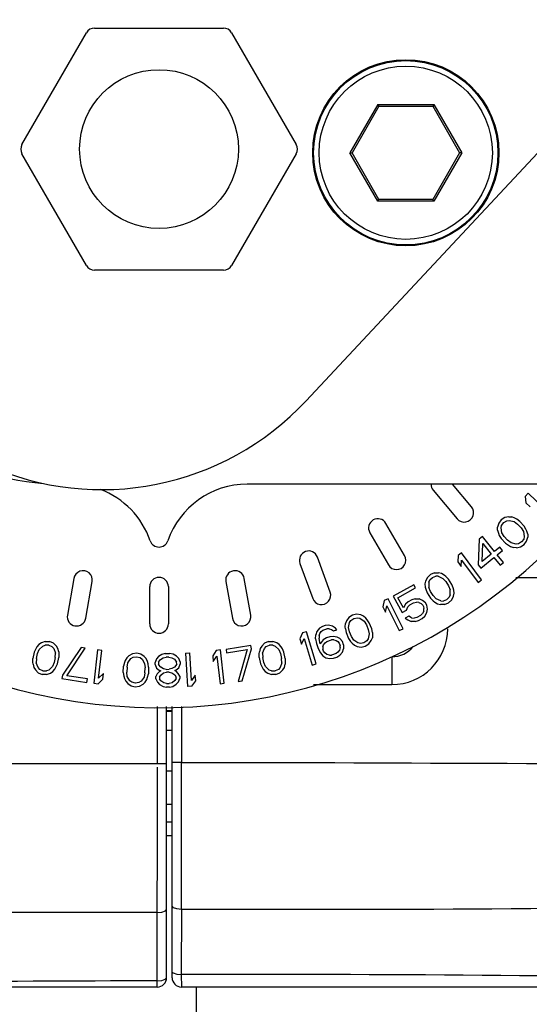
# Paper-space layout 'Sheet' of a CAD drawing. Header units: inches. Extents: x 0.2 to 10.8, y 0.2 to 8.3.
# Tile 374 of 545: x 9.68 to 9.789, y 2.209 to 2.42. Entities that reach past the tile are written whole.
import ezdxf

# ---------------------------------------------------------------- set-up
doc = ezdxf.new("R2010")
doc.units = ezdxf.units.IN
doc.header["$MEASUREMENT"] = 0
doc.layers.get('0').update_dxf_attribs({"lineweight": 5})
doc.layers.add('02___PRT_ALL_AXES', color=7, linetype='Continuous')
doc.styles.add('My Text', font='tahoma.ttf')
doc.dimstyles.new('My Dimension - mm [in] (ANSI)$0', dxfattribs={"dimtxt": 0.12, "dimasz": 0.09842519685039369, "dimexe": 0.125, "dimexo": 0.06299999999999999, "dimgap": 0.03149606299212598, "dimtad": 0, "dimlfac": 250, "dimzin": 4, "dimdsep": 46, "dimtxsty": 'My Text', "dimblk": 'Filled-1', "dimcen": 0.09, "dimclrd": 1, "dimclre": 1, "dimclrt": 1, "dimadec": 1, "dimazin": 1, "dimtfac": 1, "dimtofl": 0, "dimtmove": 0, "dimatfit": 3, "dimfxl": 1, "dimtolj": 1, "dimtzin": 4, "dimlwd": -1, "dimlwe": -1, "dimarcsym": 0})

# ---------------------------------------------------------------- blocks, each defined once
blk = doc.blocks.new('*D12')
at = {"color": 1, "true_color": 0xff0000}
for p, q in [((9.686943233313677, 3.704310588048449), (8.70559147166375, 3.704310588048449)), ((8.83059147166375, 3.605885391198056), (8.83059147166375, 3.470499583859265)), ((8.83059147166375, 1.606466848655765), (8.83059147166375, 1.741852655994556)), ((9.426522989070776, 1.508041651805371), (8.70559147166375, 1.508041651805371))]:
    blk.add_line(p, q, dxfattribs=at)
at = {"layer": 'Defpoints', "color": 0}
for p in [(9.749943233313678, 3.704310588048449), (8.83059147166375, 1.508041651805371), (9.489522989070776, 1.508041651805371)]:
    blk.add_point(p, dxfattribs=at)
at = {"color": 1, "true_color": 0xff0000, "insert": (8.83059147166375, 2.606176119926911), "char_height": 0.12, "attachment_point": 5, "rotation": 90, "style": 'My Text'}
blk.add_mtext('\\A1;549.07 mm [21.617 in]', dxfattribs=at)
blk = doc.blocks.new('Filled-1')

psp = doc.layouts.new('Sheet')

# ---------------------------------------------------------------- linework, layer by layer
at = {"color": 0, "linetype": 'ByBlock', "lineweight": -3}
for p, q in [((9.696086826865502, 2.418310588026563), (9.72379963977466, 2.418310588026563)), ((9.680498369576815, 2.393310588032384), (9.694354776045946, 2.417310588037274)), ((9.725531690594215, 2.417310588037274), (9.739388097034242, 2.393310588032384)), ((9.756938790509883, 2.401910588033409), (9.750934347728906, 2.3915105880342)), ((9.757169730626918, 2.401510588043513), (9.751396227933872, 2.3915105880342)), ((9.756938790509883, 2.401910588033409), (9.768947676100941, 2.401910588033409)), ((9.756938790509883, 2.401910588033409), (9.757169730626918, 2.401510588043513)), ((9.757169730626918, 2.401510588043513), (9.76871673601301, 2.401510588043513)), ((9.768947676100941, 2.401910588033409), (9.76871673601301, 2.401510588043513)), ((9.76871673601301, 2.401510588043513), (9.774490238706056, 2.3915105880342)), ((9.768947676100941, 2.401910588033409), (9.774952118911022, 2.3915105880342)), ((9.694354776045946, 2.367310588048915), (9.680498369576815, 2.391310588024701)), ((9.739388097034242, 2.391310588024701), (9.725531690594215, 2.367310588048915)), ((9.750934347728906, 2.3915105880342), (9.751396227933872, 2.3915105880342)), ((9.756938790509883, 2.381110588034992), (9.750934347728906, 2.3915105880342)), ((9.757169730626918, 2.381510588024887), (9.751396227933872, 2.3915105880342)), ((9.774490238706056, 2.3915105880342), (9.76871673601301, 2.381510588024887)), ((9.774952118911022, 2.3915105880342), (9.768947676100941, 2.381110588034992)), ((9.774952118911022, 2.3915105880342), (9.774490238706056, 2.3915105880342)), ((9.756938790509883, 2.381110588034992), (9.757169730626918, 2.381510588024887)), ((9.768947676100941, 2.381110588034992), (9.756938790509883, 2.381110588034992)), ((9.76871673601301, 2.381510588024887), (9.757169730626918, 2.381510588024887)), ((9.768947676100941, 2.381110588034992), (9.76871673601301, 2.381510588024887)), ((9.72379963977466, 2.366310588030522), (9.696086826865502, 2.366310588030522)), ((9.805943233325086, 2.320310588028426), (9.728854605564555, 2.320310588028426)), ((9.77703965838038, 2.315459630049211), (9.77296922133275, 2.320310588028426)), ((9.768833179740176, 2.319016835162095), (9.773975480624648, 2.312888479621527)), ((9.789208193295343, 2.31836171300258), (9.788588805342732, 2.31770875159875)), ((9.794431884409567, 2.313406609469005), (9.789208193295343, 2.31836171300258)), ((9.788588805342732, 2.31770875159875), (9.788747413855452, 2.316317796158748)), ((9.788747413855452, 2.316317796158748), (9.789636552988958, 2.315474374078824)), ((9.762675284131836, 2.304975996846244), (9.75867528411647, 2.311904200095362)), ((9.782892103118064, 2.311917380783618), (9.782652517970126, 2.31107103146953)), ((9.783449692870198, 2.312640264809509), (9.782892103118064, 2.311917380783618)), ((9.784215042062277, 2.313137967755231), (9.783449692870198, 2.312640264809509)), ((9.783521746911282, 2.31145614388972), (9.783969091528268, 2.31207731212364)), ((9.783969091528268, 2.31207731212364), (9.784624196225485, 2.312473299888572)), ((9.785077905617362, 2.313308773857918), (9.784215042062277, 2.313137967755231)), ((9.784624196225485, 2.312473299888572), (9.785162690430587, 2.312553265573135)), ((9.785077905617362, 2.313308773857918), (9.785720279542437, 2.313276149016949)), ((9.785162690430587, 2.312553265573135), (9.786226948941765, 2.31228458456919)), ((9.786356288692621, 2.31302921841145), (9.785720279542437, 2.313276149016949)), ((9.786226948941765, 2.31228458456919), (9.786960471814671, 2.31171075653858)), ((9.786778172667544, 2.312793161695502), (9.786356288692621, 2.31302921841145)), ((9.787407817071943, 2.31233192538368), (9.786778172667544, 2.312793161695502)), ((9.788342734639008, 2.31131861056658), (9.787407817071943, 2.31233192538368)), ((9.755211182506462, 2.309904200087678), (9.759211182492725, 2.302975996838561)), ((9.782633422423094, 2.310428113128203), (9.782652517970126, 2.31107103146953)), ((9.782633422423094, 2.310428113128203), (9.782828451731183, 2.30977432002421)), ((9.782828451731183, 2.30977432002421), (9.7830298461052, 2.309334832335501)), ((9.783398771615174, 2.310925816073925), (9.783521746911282, 2.31145614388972)), ((9.783581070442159, 2.309843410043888), (9.783398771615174, 2.310925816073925)), ((9.784094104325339, 2.309066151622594), (9.783581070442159, 2.309843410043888)), ((9.786960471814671, 2.31171075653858), (9.787687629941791, 2.310922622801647)), ((9.787687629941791, 2.310922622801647), (9.78820066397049, 2.310145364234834)), ((9.78820066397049, 2.310145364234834), (9.788382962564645, 2.309062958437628)), ((9.78875188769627, 2.310653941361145), (9.788342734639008, 2.31131861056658)), ((9.788953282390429, 2.310214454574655), (9.78875188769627, 2.310653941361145)), ((9.789148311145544, 2.309560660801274), (9.788953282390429, 2.310214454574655)), ((9.77869895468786, 2.308503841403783), (9.778508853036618, 2.303023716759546)), ((9.779397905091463, 2.309070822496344), (9.77869895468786, 2.308503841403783)), ((9.779324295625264, 2.303685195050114), (9.779471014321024, 2.307552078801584)), ((9.782003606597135, 2.305858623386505), (9.779397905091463, 2.309070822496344)), ((9.779471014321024, 2.307552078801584), (9.781304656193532, 2.305291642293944)), ((9.7830298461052, 2.309334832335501), (9.783438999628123, 2.308670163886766)), ((9.783438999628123, 2.308670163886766), (9.784373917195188, 2.307656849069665)), ((9.784821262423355, 2.308278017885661), (9.784094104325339, 2.309066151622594)), ((9.784373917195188, 2.307656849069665), (9.785003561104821, 2.307195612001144)), ((9.78555478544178, 2.307704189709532), (9.784821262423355, 2.308278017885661)), ((9.786619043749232, 2.307435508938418), (9.78555478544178, 2.307704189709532)), ((9.787157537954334, 2.30751547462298), (9.786619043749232, 2.307435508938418)), ((9.78781264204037, 2.307911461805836), (9.787157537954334, 2.30751547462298)), ((9.788259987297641, 2.308532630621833), (9.78781264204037, 2.307911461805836)), ((9.788382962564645, 2.309062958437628), (9.788259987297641, 2.308532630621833)), ((9.788332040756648, 2.307348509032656), (9.788889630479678, 2.308071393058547)), ((9.788889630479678, 2.308071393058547), (9.789129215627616, 2.308917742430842)), ((9.789148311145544, 2.309560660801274), (9.789129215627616, 2.308917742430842)), ((9.774923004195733, 2.305540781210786), (9.774198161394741, 2.305007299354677)), ((9.779190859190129, 2.299742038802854), (9.774923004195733, 2.305540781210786)), ((9.783168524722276, 2.306803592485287), (9.782003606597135, 2.305858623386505)), ((9.78258265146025, 2.305144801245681), (9.783747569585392, 2.306089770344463)), ((9.783747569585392, 2.306089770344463), (9.783168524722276, 2.306803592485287)), ((9.785003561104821, 2.307195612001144), (9.78542544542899, 2.306959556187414)), ((9.78542544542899, 2.306959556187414), (9.786061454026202, 2.306712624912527)), ((9.78670382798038, 2.30668000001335), (9.786061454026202, 2.306712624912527)), ((9.78670382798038, 2.30668000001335), (9.787566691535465, 2.306850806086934)), ((9.787566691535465, 2.306850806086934), (9.788332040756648, 2.307348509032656)), ((9.740213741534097, 2.303295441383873), (9.742949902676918, 2.295777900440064)), ((9.746708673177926, 2.297145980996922), (9.743972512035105, 2.304663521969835)), ((9.774198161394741, 2.305007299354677), (9.774108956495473, 2.303610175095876)), ((9.774108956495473, 2.303610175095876), (9.774835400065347, 2.302623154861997)), ((9.774835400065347, 2.302623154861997), (9.774924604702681, 2.304020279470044)), ((9.774924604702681, 2.304020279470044), (9.778466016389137, 2.29920855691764)), ((9.77908789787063, 2.302309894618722), (9.781883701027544, 2.304577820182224)), ((9.781304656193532, 2.305291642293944), (9.779324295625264, 2.303685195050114)), ((9.781883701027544, 2.304577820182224), (9.78323480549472, 2.302912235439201)), ((9.783933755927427, 2.303479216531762), (9.78258265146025, 2.305144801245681)), ((9.78323480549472, 2.302912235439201), (9.783933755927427, 2.303479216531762)), ((9.769086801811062, 2.301279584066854), (9.76824566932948, 2.300924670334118)), ((9.769086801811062, 2.301279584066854), (9.769966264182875, 2.301295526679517)), ((9.770592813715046, 2.30115011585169), (9.769966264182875, 2.301295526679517)), ((9.778508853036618, 2.303023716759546), (9.77908789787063, 2.302309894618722)), ((9.691650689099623, 2.300085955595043), (9.690261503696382, 2.292207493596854)), ((9.694200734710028, 2.291512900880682), (9.69558992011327, 2.299391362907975)), ((9.724296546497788, 2.299391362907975), (9.725685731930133, 2.291512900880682)), ((9.72962496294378, 2.292207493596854), (9.728235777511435, 2.300085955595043)), ((9.767184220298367, 2.299520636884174), (9.767052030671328, 2.298891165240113)), ((9.767569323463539, 2.300311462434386), (9.767184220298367, 2.299520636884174)), ((9.76824566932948, 2.300924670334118), (9.767569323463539, 2.300311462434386)), ((9.767893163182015, 2.299246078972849), (9.767881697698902, 2.298148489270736)), ((9.767893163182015, 2.299246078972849), (9.768107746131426, 2.299746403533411)), ((9.768107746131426, 2.299746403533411), (9.76865763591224, 2.300278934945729)), ((9.76865763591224, 2.300278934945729), (9.769372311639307, 2.300553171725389)), ((9.76991646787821, 2.300536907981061), (9.769372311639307, 2.300553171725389)), ((9.76991646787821, 2.300536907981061), (9.770916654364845, 2.300084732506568)), ((9.771175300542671, 2.30079488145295), (9.770592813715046, 2.30115011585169)), ((9.770916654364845, 2.300084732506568), (9.771537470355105, 2.299390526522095)), ((9.77154893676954, 2.300488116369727), (9.771175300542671, 2.30079488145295)), ((9.771537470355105, 2.299390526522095), (9.77211422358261, 2.298486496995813)), ((9.772087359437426, 2.299923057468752), (9.77154893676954, 2.300488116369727)), ((9.772828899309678, 2.298760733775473), (9.772087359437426, 2.299923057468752)), ((9.778466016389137, 2.29920855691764), (9.779190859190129, 2.299742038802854)), ((9.786564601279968, 2.300310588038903), (10.02394660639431, 2.300310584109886)), ((9.707943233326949, 2.29031058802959), (9.707943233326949, 2.29831058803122)), ((9.711943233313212, 2.29831058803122), (9.711943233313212, 2.29031058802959)), ((9.764675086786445, 2.298711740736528), (9.760216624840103, 2.29623542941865)), ((9.761244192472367, 2.295929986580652), (9.76504699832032, 2.298042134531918)), ((9.76504699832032, 2.298042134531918), (9.764675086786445, 2.298711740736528)), ((9.767052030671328, 2.298891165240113), (9.767128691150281, 2.298213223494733)), ((9.767128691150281, 2.298213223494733), (9.767249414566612, 2.297745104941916)), ((9.767249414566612, 2.297745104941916), (9.767534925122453, 2.297018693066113)), ((9.767534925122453, 2.297018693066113), (9.768276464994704, 2.295856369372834)), ((9.76824960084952, 2.297292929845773), (9.767881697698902, 2.298148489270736)), ((9.768826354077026, 2.296388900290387), (9.76824960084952, 2.297292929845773)), ((9.77211422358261, 2.298486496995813), (9.77248212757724, 2.297630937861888)), ((9.772470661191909, 2.296533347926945), (9.77248212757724, 2.297630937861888)), ((9.773114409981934, 2.298034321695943), (9.772828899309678, 2.298760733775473)), ((9.77323513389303, 2.297566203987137), (9.773114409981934, 2.298034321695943)), ((9.773311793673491, 2.296888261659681), (9.77323513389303, 2.297566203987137)), ((9.758330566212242, 2.295309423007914), (9.758003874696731, 2.293948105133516)), ((9.759135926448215, 2.295711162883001), (9.758330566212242, 2.295309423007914)), ((9.762349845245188, 2.28926828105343), (9.759135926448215, 2.295711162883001)), ((9.760216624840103, 2.29623542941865), (9.762150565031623, 2.292753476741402)), ((9.762434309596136, 2.293787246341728), (9.761244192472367, 2.295929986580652)), ((9.7634480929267, 2.295051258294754), (9.762866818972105, 2.294553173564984)), ((9.764234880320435, 2.295488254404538), (9.7634480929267, 2.295051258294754)), ((9.763820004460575, 2.294381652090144), (9.76460679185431, 2.294818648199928)), ((9.764964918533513, 2.295718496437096), (9.764234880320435, 2.295488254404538)), ((9.76460679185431, 2.294818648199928), (9.765205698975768, 2.294976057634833)), ((9.764964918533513, 2.295718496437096), (9.765843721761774, 2.295680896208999)), ((9.765747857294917, 2.294926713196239), (9.765205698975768, 2.294976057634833)), ((9.765747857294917, 2.294926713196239), (9.766233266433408, 2.294670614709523)), ((9.766534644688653, 2.295363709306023), (9.765843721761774, 2.295680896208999)), ((9.767168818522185, 2.294839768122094), (9.766534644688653, 2.295363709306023)), ((9.767466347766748, 2.294304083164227), (9.767168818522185, 2.294839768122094)), ((9.768276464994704, 2.295856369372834), (9.768814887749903, 2.295291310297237)), ((9.768814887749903, 2.295291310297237), (9.76918852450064, 2.294984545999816)), ((9.769447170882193, 2.295694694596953), (9.768826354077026, 2.296388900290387)), ((9.76918852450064, 2.294984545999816), (9.769771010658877, 2.294629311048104)), ((9.770447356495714, 2.295242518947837), (9.769447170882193, 2.295694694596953)), ((9.770447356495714, 2.295242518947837), (9.770991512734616, 2.295226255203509)), ((9.771706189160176, 2.29550049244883), (9.770991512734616, 2.295226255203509)), ((9.771277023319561, 2.294499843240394), (9.772118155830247, 2.294854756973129)), ((9.772256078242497, 2.296033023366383), (9.771706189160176, 2.29550049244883)), ((9.772118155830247, 2.294854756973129), (9.772794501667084, 2.295467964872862)), ((9.772470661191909, 2.296533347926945), (9.772256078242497, 2.296033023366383)), ((9.772794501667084, 2.295467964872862), (9.773179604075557, 2.296258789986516)), ((9.773179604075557, 2.296258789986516), (9.773311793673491, 2.296888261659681)), ((9.758003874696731, 2.293948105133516), (9.758550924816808, 2.292851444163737)), ((9.758550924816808, 2.292851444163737), (9.758877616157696, 2.294212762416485)), ((9.758877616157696, 2.294212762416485), (9.761544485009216, 2.288866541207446)), ((9.762150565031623, 2.292753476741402), (9.763068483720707, 2.293263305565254)), ((9.762866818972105, 2.294553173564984), (9.762434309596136, 2.293787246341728)), ((9.763068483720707, 2.293263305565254), (9.763369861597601, 2.293956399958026)), ((9.763369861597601, 2.293956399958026), (9.763820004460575, 2.294381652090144)), ((9.766233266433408, 2.294670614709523), (9.76658754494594, 2.294341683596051)), ((9.76678920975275, 2.293051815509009), (9.766544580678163, 2.292565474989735)), ((9.76658754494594, 2.294341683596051), (9.76673630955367, 2.294073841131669)), ((9.76673630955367, 2.294073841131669), (9.766828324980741, 2.293599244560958)), ((9.76678920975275, 2.293051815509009), (9.766828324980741, 2.293599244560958)), ((9.767047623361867, 2.291968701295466), (9.767480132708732, 2.292734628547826)), ((9.767575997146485, 2.293488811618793), (9.767466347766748, 2.294304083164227)), ((9.767480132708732, 2.292734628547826), (9.767575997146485, 2.293488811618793)), ((9.769771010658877, 2.294629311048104), (9.770397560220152, 2.294483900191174)), ((9.771277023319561, 2.294499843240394), (9.770397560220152, 2.294483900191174)), ((9.750201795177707, 2.290990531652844), (9.74996230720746, 2.290393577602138)), ((9.750718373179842, 2.29170247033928), (9.750201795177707, 2.290990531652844)), ((9.750650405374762, 2.289518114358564), (9.750852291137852, 2.290597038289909)), ((9.751490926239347, 2.29218891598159), (9.750718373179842, 2.29170247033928)), ((9.750852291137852, 2.290597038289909), (9.75115049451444, 2.291052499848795)), ((9.75115049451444, 2.291052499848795), (9.751784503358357, 2.291481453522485)), ((9.75238091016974, 2.292392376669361), (9.751490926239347, 2.29218891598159)), ((9.751784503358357, 2.291481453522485), (9.752535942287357, 2.291627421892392)), ((9.75324977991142, 2.292255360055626), (9.75238091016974, 2.292392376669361)), ((9.752535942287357, 2.291627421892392), (9.753069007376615, 2.291516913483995)), ((9.753069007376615, 2.291516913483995), (9.753975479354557, 2.290897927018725)), ((9.75384156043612, 2.292003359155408), (9.75324977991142, 2.292255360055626)), ((9.754353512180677, 2.29155237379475), (9.75384156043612, 2.292003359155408)), ((9.753975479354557, 2.290897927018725), (9.754466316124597, 2.290106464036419)), ((9.754668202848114, 2.291185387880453), (9.754353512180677, 2.29155237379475)), ((9.755100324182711, 2.290535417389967), (9.754668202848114, 2.291185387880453)), ((9.763606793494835, 2.291985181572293), (9.762820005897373, 2.291548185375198)), ((9.762820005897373, 2.291548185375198), (9.763379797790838, 2.291158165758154)), ((9.763379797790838, 2.291158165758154), (9.764070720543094, 2.290840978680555)), ((9.764166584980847, 2.291595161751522), (9.763606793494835, 2.291985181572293)), ((9.764949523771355, 2.290803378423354), (9.764070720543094, 2.290840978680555)), ((9.764166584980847, 2.291595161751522), (9.764708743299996, 2.291545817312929)), ((9.7653076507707, 2.291703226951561), (9.764708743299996, 2.291545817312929)), ((9.764949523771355, 2.290803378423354), (9.765679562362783, 2.291033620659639)), ((9.766094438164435, 2.292140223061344), (9.7653076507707, 2.291703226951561)), ((9.765679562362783, 2.291033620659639), (9.766466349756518, 2.291470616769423)), ((9.766544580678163, 2.292565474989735), (9.766094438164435, 2.292140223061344)), ((9.766466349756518, 2.291470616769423), (9.767047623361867, 2.291968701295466)), ((9.741614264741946, 2.288636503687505), (9.740751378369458, 2.28838071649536)), ((9.743660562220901, 2.281733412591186), (9.741614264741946, 2.288636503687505)), ((9.743820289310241, 2.288679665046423), (9.743594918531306, 2.287953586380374)), ((9.744379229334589, 2.289358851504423), (9.743820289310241, 2.288679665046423)), ((9.745038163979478, 2.289748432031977), (9.744379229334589, 2.289358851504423)), ((9.744445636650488, 2.288247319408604), (9.74477100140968, 2.288683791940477)), ((9.74477100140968, 2.288683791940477), (9.745146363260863, 2.28897546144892)), ((9.745605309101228, 2.289944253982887), (9.745038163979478, 2.289748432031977)), ((9.745146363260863, 2.28897546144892), (9.745997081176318, 2.289269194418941)), ((9.7463642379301, 2.290044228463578), (9.745605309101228, 2.289944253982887)), ((9.746472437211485, 2.289271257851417), (9.745997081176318, 2.289269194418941)), ((9.7472231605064, 2.289854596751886), (9.7463642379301, 2.290044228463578)), ((9.746472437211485, 2.289271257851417), (9.746997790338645, 2.289128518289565)), ((9.746997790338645, 2.289128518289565), (9.747431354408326, 2.288792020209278)), ((9.747848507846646, 2.289422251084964), (9.7472231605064, 2.289854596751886)), ((9.747431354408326, 2.288792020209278), (9.748140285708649, 2.289036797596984)), ((9.748140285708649, 2.289036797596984), (9.747848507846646, 2.289422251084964)), ((9.749920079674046, 2.289712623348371), (9.74996230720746, 2.290393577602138)), ((9.7499576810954, 2.289230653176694), (9.749920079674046, 2.289712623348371)), ((9.7499576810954, 2.289230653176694), (9.750112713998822, 2.288465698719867)), ((9.75086415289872, 2.288611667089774), (9.750650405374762, 2.289518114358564)), ((9.751275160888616, 2.287621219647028), (9.75086415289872, 2.288611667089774)), ((9.754466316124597, 2.290106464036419), (9.754877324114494, 2.289116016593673)), ((9.754877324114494, 2.289116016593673), (9.75509107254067, 2.288209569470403)), ((9.755628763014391, 2.28926198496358), (9.755100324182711, 2.290535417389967)), ((9.755783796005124, 2.28849703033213), (9.755628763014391, 2.28926198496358)), ((9.755783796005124, 2.28849703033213), (9.755821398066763, 2.288015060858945)), ((9.761544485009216, 2.288866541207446), (9.762349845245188, 2.28926828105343)), ((9.68550089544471, 2.286541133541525), (9.684669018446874, 2.286255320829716)), ((9.68550089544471, 2.286541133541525), (9.686412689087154, 2.286495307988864)), ((9.68725797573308, 2.286150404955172), (9.686412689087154, 2.286495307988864)), ((9.733473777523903, 2.286495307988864), (9.732628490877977, 2.286150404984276)), ((9.733473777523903, 2.286495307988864), (9.734385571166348, 2.286541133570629)), ((9.735217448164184, 2.286255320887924), (9.734385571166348, 2.286541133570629)), ((9.740751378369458, 2.28838071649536), (9.740193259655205, 2.287096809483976)), ((9.740193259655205, 2.287096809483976), (9.740541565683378, 2.285921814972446)), ((9.740541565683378, 2.285921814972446), (9.741099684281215, 2.287205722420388)), ((9.741099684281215, 2.287205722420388), (9.74279767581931, 2.281477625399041)), ((9.74356133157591, 2.287131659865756), (9.743594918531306, 2.287953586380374)), ((9.74356133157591, 2.287131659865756), (9.743769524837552, 2.286069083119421)), ((9.744312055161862, 2.287714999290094), (9.744445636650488, 2.288247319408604)), ((9.744312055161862, 2.287714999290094), (9.744320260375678, 2.287231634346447)), ((9.744478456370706, 2.286313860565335), (9.744320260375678, 2.287231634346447)), ((9.745229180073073, 2.28689719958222), (9.74457845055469, 2.286024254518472)), ((9.745888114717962, 2.287286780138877), (9.745229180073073, 2.28689719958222)), ((9.74562095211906, 2.286222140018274), (9.745996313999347, 2.286513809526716)), ((9.74659704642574, 2.287531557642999), (9.745888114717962, 2.287286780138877)), ((9.745996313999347, 2.286513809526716), (9.746988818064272, 2.286856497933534)), ((9.747355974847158, 2.28763153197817), (9.74659704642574, 2.287531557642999)), ((9.747464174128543, 2.286858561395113), (9.746988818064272, 2.286856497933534)), ((9.74821489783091, 2.287441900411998), (9.747355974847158, 2.28763153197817)), ((9.747464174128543, 2.286858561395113), (9.747989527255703, 2.286715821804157)), ((9.747989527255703, 2.286715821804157), (9.748373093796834, 2.286524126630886)), ((9.748790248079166, 2.28715435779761), (9.74821489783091, 2.287441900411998)), ((9.748373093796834, 2.286524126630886), (9.748664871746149, 2.28613867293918)), ((9.749323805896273, 2.286528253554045), (9.748790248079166, 2.28715435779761)), ((9.749573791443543, 2.285804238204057), (9.749323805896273, 2.286528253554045)), ((9.750112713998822, 2.288465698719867), (9.750641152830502, 2.28719226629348)), ((9.750641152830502, 2.28719226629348), (9.75107327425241, 2.286542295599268)), ((9.75107327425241, 2.286542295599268), (9.751387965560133, 2.28617531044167)), ((9.751765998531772, 2.286829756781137), (9.751275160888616, 2.287621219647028)), ((9.752672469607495, 2.286210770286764), (9.751765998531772, 2.286829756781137)), ((9.75459098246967, 2.286675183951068), (9.753956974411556, 2.286246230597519)), ((9.754889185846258, 2.287130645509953), (9.75459098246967, 2.286675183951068)), ((9.75509107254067, 2.288209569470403), (9.754889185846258, 2.287130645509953)), ((9.755023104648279, 2.286025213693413), (9.755539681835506, 2.28673715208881)), ((9.755539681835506, 2.28673715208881), (9.75577916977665, 2.287334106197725)), ((9.755821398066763, 2.288015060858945), (9.75577916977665, 2.287334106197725)), ((9.683145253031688, 2.284240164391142), (9.682845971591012, 2.282894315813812)), ((9.68345794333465, 2.284955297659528), (9.683145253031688, 2.284240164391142)), ((9.68370412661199, 2.28537135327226), (9.68345794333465, 2.284955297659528)), ((9.68412998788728, 2.285904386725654), (9.68370412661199, 2.28537135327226)), ((9.683844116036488, 2.283927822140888), (9.684190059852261, 2.28479249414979)), ((9.684669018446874, 2.286255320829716), (9.68412998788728, 2.285904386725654)), ((9.684190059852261, 2.28479249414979), (9.684975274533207, 2.285559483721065)), ((9.684975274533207, 2.285559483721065), (9.685481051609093, 2.285760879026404)), ((9.686246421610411, 2.285747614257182), (9.685481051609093, 2.285760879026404)), ((9.686246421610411, 2.285747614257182), (9.686945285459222, 2.285435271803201)), ((9.686945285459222, 2.285435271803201), (9.687318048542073, 2.285038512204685)), ((9.687890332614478, 2.28553898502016), (9.68725797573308, 2.286150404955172)), ((9.687318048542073, 2.285038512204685), (9.687704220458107, 2.284011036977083)), ((9.688229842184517, 2.284992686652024), (9.687890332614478, 2.28553898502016)), ((9.688389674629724, 2.2843294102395), (9.688229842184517, 2.284992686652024)), ((9.688389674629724, 2.2843294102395), (9.688436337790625, 2.283848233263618)), ((9.693191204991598, 2.285212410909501), (9.689216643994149, 2.279330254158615)), ((9.690105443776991, 2.279188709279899), (9.69408000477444, 2.285070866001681)), ((9.69408000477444, 2.285070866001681), (9.693191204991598, 2.285212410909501)), ((9.69675617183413, 2.284711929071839), (9.695939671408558, 2.277558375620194)), ((9.697650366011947, 2.284609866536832), (9.69675617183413, 2.284711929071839)), ((9.69697284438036, 2.27867393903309), (9.697650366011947, 2.284609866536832)), ((9.722236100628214, 2.284609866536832), (9.721463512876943, 2.283442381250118)), ((9.723130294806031, 2.284711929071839), (9.722236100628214, 2.284609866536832)), ((9.7239467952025, 2.277558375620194), (9.723130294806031, 2.284711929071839)), ((9.72965792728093, 2.285684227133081), (9.724325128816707, 2.284834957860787)), ((9.724325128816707, 2.284834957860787), (9.724445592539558, 2.284078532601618)), ((9.724445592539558, 2.284078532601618), (9.72888959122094, 2.284786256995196)), ((9.72888959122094, 2.284786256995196), (9.72693882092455, 2.27796046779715)), ((9.727827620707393, 2.278102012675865), (9.729778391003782, 2.284927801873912)), ((9.729778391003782, 2.284927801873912), (9.72965792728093, 2.285684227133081)), ((9.73145012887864, 2.283848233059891), (9.73149679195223, 2.284329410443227)), ((9.731656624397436, 2.284992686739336), (9.73149679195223, 2.284329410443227)), ((9.73199613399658, 2.285538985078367), (9.731656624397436, 2.284992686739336)), ((9.732628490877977, 2.286150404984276), (9.73199613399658, 2.285538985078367)), ((9.732182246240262, 2.284011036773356), (9.73256841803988, 2.2850385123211)), ((9.73256841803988, 2.2850385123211), (9.732941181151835, 2.285435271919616)), ((9.732941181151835, 2.285435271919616), (9.733640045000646, 2.285747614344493)), ((9.734405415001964, 2.28576087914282), (9.733640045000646, 2.285747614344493)), ((9.734405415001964, 2.28576087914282), (9.734911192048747, 2.285559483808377)), ((9.734911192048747, 2.285559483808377), (9.735696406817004, 2.284792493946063)), ((9.735756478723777, 2.285904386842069), (9.735217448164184, 2.286255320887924)), ((9.735696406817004, 2.284792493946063), (9.73604235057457, 2.283927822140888)), ((9.736182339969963, 2.285371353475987), (9.735756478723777, 2.285904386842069)), ((9.736428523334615, 2.284955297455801), (9.736182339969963, 2.285371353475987)), ((9.736741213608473, 2.284240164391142), (9.736428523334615, 2.284955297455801)), ((9.737040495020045, 2.282894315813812), (9.736741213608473, 2.284240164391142)), ((9.743769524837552, 2.286069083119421), (9.744119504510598, 2.285055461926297)), ((9.744119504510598, 2.285055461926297), (9.744611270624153, 2.28409079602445)), ((9.74457845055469, 2.286024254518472), (9.744478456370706, 2.286313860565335)), ((9.74511200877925, 2.285398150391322), (9.745295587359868, 2.2857856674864)), ((9.74511200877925, 2.285398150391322), (9.745120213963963, 2.284914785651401)), ((9.745270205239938, 2.284480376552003), (9.745120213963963, 2.284914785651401)), ((9.745561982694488, 2.284094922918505), (9.745270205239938, 2.284480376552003)), ((9.745295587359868, 2.2857856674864), (9.74562095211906, 2.286222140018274)), ((9.748364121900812, 2.28425210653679), (9.747988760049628, 2.283960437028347)), ((9.748689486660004, 2.284688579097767), (9.748364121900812, 2.28425210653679)), ((9.748664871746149, 2.28613867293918), (9.748814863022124, 2.285704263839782)), ((9.748823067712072, 2.285220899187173), (9.748689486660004, 2.284688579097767)), ((9.748755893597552, 2.283577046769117), (9.74931483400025, 2.284256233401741)), ((9.748823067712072, 2.285220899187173), (9.748814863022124, 2.285704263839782)), ((9.74931483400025, 2.284256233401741), (9.749540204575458, 2.284982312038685)), ((9.749573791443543, 2.285804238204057), (9.749540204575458, 2.284982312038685)), ((9.751387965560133, 2.28617531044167), (9.75189991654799, 2.285724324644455)), ((9.75189991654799, 2.285724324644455), (9.75249169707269, 2.285472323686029)), ((9.75249169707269, 2.285472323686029), (9.753360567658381, 2.285335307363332)), ((9.753205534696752, 2.286100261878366), (9.752672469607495, 2.286210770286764)), ((9.753956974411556, 2.286246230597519), (9.753205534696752, 2.286100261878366)), ((9.753360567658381, 2.285335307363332), (9.754250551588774, 2.285538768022)), ((9.754250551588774, 2.285538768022), (9.755023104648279, 2.286025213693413)), ((9.682826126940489, 2.282114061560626), (9.682845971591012, 2.282894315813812)), ((9.68361134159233, 2.282881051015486), (9.683558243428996, 2.281951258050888)), ((9.68361134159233, 2.282881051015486), (9.683844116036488, 2.283927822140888)), ((9.687651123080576, 2.283081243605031), (9.687418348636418, 2.282034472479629)), ((9.687651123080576, 2.283081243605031), (9.687704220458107, 2.284011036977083)), ((9.688117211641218, 2.281722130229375), (9.688416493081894, 2.283067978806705)), ((9.688436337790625, 2.283848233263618), (9.688416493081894, 2.283067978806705)), ((9.702672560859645, 2.282439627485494), (9.702502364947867, 2.281987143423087)), ((9.702999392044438, 2.283038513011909), (9.702672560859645, 2.282439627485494)), ((9.703469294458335, 2.283477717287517), (9.702999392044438, 2.283038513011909)), ((9.70325162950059, 2.281953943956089), (9.703891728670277, 2.282845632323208)), ((9.704238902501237, 2.28390364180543), (9.703469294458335, 2.283477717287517)), ((9.703891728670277, 2.282845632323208), (9.704354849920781, 2.283131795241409)), ((9.705144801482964, 2.284016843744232), (9.704238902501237, 2.28390364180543)), ((9.704354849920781, 2.283131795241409), (9.705110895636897, 2.283251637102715)), ((9.705110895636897, 2.283251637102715), (9.70585337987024, 2.283065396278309)), ((9.706037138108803, 2.283823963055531), (9.705144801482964, 2.284016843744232)), ((9.70585337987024, 2.283065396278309), (9.70628937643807, 2.282739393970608)), ((9.70676606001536, 2.283331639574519), (9.706037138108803, 2.283823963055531)), ((9.70628937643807, 2.282739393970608), (9.706848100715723, 2.281794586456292)), ((9.707195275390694, 2.28285259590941), (9.70676606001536, 2.283331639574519)), ((9.707467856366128, 2.282227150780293), (9.707195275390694, 2.28285259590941)), ((9.707597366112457, 2.281761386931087), (9.707467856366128, 2.282227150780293)), ((9.70936128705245, 2.282813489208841), (9.709074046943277, 2.282042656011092)), ((9.709803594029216, 2.283280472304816), (9.70936128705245, 2.282813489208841)), ((9.71054585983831, 2.283752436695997), (9.709803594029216, 2.283280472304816)), ((9.709823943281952, 2.282055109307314), (9.71026370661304, 2.282675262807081)), ((9.71026370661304, 2.282675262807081), (9.710858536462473, 2.282991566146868)), ((9.711293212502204, 2.283918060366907), (9.71054585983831, 2.283752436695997)), ((9.710858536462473, 2.282991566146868), (9.711455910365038, 2.283154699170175)), ((9.711293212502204, 2.283918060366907), (9.712193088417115, 2.283933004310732)), ((9.712055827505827, 2.28316466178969), (9.711455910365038, 2.283154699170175)), ((9.712055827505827, 2.28316466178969), (9.712658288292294, 2.283021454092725)), ((9.712945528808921, 2.283792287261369), (9.712193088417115, 2.283933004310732)), ((9.712658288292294, 2.283021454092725), (9.713263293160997, 2.282725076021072)), ((9.713703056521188, 2.283345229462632), (9.712945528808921, 2.283792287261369)), ((9.713263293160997, 2.282725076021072), (9.71372340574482, 2.282119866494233)), ((9.714160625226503, 2.282893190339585), (9.713703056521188, 2.283345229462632)), ((9.714473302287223, 2.282132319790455), (9.714160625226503, 2.282893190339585)), ((9.714473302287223, 2.282132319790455), (9.714480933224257, 2.281672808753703)), ((9.715640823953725, 2.284056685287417), (9.716539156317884, 2.284111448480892)), ((9.715640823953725, 2.284056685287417), (9.716078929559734, 2.276870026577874)), ((9.71690269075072, 2.278148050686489), (9.716539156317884, 2.284111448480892)), ((9.721463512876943, 2.283442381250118), (9.72160249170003, 2.282224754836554)), ((9.72160249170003, 2.282224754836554), (9.722375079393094, 2.283392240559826)), ((9.722375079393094, 2.283392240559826), (9.723052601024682, 2.277456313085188)), ((9.731469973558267, 2.283067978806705), (9.73145012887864, 2.283848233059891)), ((9.731469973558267, 2.283067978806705), (9.731769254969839, 2.281722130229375)), ((9.732182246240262, 2.284011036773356), (9.732235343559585, 2.283081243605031)), ((9.732468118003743, 2.282034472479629), (9.732235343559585, 2.283081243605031)), ((9.73604235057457, 2.283927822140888), (9.736275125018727, 2.282881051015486)), ((9.73632822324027, 2.281951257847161), (9.736275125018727, 2.282881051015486)), ((9.737040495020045, 2.282894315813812), (9.73706033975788, 2.282114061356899)), ((9.744611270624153, 2.28409079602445), (9.745144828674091, 2.283464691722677)), ((9.745144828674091, 2.283464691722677), (9.745770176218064, 2.283032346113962)), ((9.745995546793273, 2.283758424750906), (9.745561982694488, 2.284094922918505)), ((9.745770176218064, 2.283032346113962), (9.746629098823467, 2.282842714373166)), ((9.746520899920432, 2.283615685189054), (9.745995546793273, 2.283758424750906)), ((9.746520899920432, 2.283615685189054), (9.7469962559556, 2.28361774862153)), ((9.746629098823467, 2.282842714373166), (9.74738802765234, 2.282942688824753)), ((9.747988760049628, 2.283960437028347), (9.7469962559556, 2.28361774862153)), ((9.74738802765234, 2.282942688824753), (9.748096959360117, 2.283187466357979)), ((9.748096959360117, 2.283187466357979), (9.748755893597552, 2.283577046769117)), ((9.759943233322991, 2.283270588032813), (9.759943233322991, 2.277270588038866)), ((9.682872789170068, 2.281632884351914), (9.682826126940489, 2.282114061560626)), ((9.682872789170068, 2.281632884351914), (9.683032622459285, 2.280969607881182)), ((9.683032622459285, 2.280969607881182), (9.683372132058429, 2.28042330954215)), ((9.683372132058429, 2.28042330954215), (9.684004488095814, 2.279811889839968)), ((9.68394441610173, 2.280923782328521), (9.683558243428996, 2.281951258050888)), ((9.68431717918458, 2.280527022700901), (9.68394441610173, 2.280923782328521)), ((9.685016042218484, 2.280214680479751), (9.68431717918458, 2.280527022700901)), ((9.685016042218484, 2.280214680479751), (9.685781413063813, 2.280201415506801)), ((9.686287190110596, 2.280402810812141), (9.685781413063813, 2.280201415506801)), ((9.687072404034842, 2.281169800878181), (9.686287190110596, 2.280402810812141)), ((9.686593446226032, 2.279706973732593), (9.687132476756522, 2.280057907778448)), ((9.687418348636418, 2.282034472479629), (9.687072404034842, 2.281169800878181)), ((9.687132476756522, 2.280057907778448), (9.6875583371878, 2.280590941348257)), ((9.6875583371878, 2.280590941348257), (9.687804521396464, 2.281006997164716)), ((9.687804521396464, 2.281006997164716), (9.688117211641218, 2.281722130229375)), ((9.702257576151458, 2.279851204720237), (9.7023186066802, 2.28122857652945)), ((9.702502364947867, 2.281987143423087), (9.7023186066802, 2.28122857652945)), ((9.70306109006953, 2.281042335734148), (9.703013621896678, 2.279971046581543)), ((9.70306109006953, 2.281042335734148), (9.70325162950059, 2.281953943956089)), ((9.706848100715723, 2.281794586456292), (9.706957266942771, 2.280869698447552)), ((9.706909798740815, 2.279798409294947), (9.706957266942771, 2.280869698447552)), ((9.707713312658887, 2.280989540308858), (9.707597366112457, 2.281761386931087)), ((9.707713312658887, 2.280989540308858), (9.707652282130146, 2.279612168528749)), ((9.709081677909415, 2.28158314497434), (9.709074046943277, 2.282042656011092)), ((9.709081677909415, 2.28158314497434), (9.709394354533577, 2.280822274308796)), ((9.709394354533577, 2.280822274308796), (9.710001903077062, 2.280372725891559)), ((9.710006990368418, 2.280066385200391), (9.709564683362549, 2.279599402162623)), ((9.709823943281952, 2.282055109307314), (9.709831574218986, 2.281595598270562)), ((9.71029168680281, 2.280990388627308), (9.709831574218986, 2.281595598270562)), ((9.710001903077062, 2.280372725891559), (9.710304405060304, 2.280224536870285)), ((9.710304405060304, 2.280224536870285), (9.710006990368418, 2.280066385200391)), ((9.71089669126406, 2.280694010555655), (9.71029168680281, 2.280990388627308)), ((9.711499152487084, 2.28055080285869), (9.71089669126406, 2.280694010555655)), ((9.711499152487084, 2.28055080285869), (9.712099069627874, 2.280560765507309)), ((9.712696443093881, 2.280723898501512), (9.71209906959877, 2.280560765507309)), ((9.713291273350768, 2.281040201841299), (9.712696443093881, 2.280723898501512)), ((9.713731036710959, 2.281660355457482), (9.713291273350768, 2.281040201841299)), ((9.713303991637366, 2.280274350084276), (9.713601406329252, 2.280432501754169)), ((9.713606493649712, 2.280126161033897), (9.713303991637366, 2.280274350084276)), ((9.713601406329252, 2.280432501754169), (9.714193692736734, 2.28090197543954)), ((9.71406406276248, 2.279674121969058), (9.713606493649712, 2.280126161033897)), ((9.713731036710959, 2.281660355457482), (9.71372340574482, 2.282119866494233)), ((9.714193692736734, 2.28090197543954), (9.714480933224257, 2.281672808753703)), ((9.731769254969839, 2.281722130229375), (9.732081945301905, 2.281006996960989)), ((9.732081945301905, 2.281006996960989), (9.732328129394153, 2.280590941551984)), ((9.732328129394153, 2.280590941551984), (9.732753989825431, 2.280057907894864)), ((9.732814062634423, 2.281169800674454), (9.732468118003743, 2.282034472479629)), ((9.732753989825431, 2.280057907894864), (9.733293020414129, 2.279706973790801)), ((9.733599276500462, 2.280402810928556), (9.732814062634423, 2.281169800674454)), ((9.734105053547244, 2.280201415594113), (9.733599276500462, 2.280402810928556)), ((9.734105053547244, 2.280201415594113), (9.734870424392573, 2.280214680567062)), ((9.735569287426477, 2.280527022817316), (9.734870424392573, 2.280214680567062)), ((9.735942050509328, 2.280923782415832), (9.735569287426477, 2.280527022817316)), ((9.735881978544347, 2.279811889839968), (9.736514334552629, 2.280423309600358)), ((9.73632822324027, 2.281951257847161), (9.735942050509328, 2.280923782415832)), ((9.736514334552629, 2.280423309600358), (9.736853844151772, 2.280969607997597)), ((9.736853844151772, 2.280969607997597), (9.737013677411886, 2.281632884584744)), ((9.73706033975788, 2.282114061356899), (9.737013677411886, 2.281632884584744)), ((9.74279767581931, 2.281477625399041), (9.743660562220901, 2.281733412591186)), ((9.684004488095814, 2.279811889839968), (9.68484977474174, 2.279466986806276)), ((9.685761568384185, 2.279421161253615), (9.68484977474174, 2.279466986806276)), ((9.685761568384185, 2.279421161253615), (9.686593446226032, 2.279706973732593)), ((9.689216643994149, 2.279330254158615), (9.689096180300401, 2.278573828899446)), ((9.689096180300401, 2.278573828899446), (9.694428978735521, 2.277724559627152)), ((9.694549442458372, 2.278480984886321), (9.690105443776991, 2.279188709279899)), ((9.694428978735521, 2.277724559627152), (9.694549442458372, 2.278480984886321)), ((9.696833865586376, 2.277456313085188), (9.697849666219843, 2.278419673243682)), ((9.697988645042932, 2.279637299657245), (9.69697284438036, 2.27867393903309)), ((9.697849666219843, 2.278419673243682), (9.697988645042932, 2.279637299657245)), ((9.702257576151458, 2.279851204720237), (9.702373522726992, 2.279079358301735)), ((9.702373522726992, 2.279079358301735), (9.702503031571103, 2.278613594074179)), ((9.702503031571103, 2.278613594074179), (9.702775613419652, 2.277988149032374)), ((9.702775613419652, 2.277988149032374), (9.703204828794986, 2.277509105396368)), ((9.703122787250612, 2.279046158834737), (9.703013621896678, 2.279971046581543)), ((9.703681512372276, 2.278101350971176), (9.703122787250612, 2.279046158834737)), ((9.704117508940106, 2.277775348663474), (9.703681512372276, 2.278101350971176)), ((9.706079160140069, 2.277995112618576), (9.705616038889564, 2.277708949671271)), ((9.706719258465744, 2.278886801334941), (9.706079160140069, 2.277995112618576)), ((9.706909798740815, 2.279798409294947), (9.706719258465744, 2.278886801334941)), ((9.706971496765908, 2.277802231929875), (9.70729832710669, 2.278401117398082)), ((9.70729832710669, 2.278401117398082), (9.707468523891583, 2.278853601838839)), ((9.707468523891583, 2.278853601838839), (9.707652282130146, 2.279612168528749)), ((9.709564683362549, 2.279599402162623), (9.709274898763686, 2.278981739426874)), ((9.709282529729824, 2.278522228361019), (9.709274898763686, 2.278981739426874)), ((9.709282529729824, 2.278522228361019), (9.709595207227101, 2.277761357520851)), ((9.71002733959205, 2.278841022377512), (9.71031966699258, 2.279305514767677)), ((9.71002733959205, 2.278841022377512), (9.71003242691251, 2.278534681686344)), ((9.710340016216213, 2.278080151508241), (9.71003242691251, 2.278534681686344)), ((9.71031966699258, 2.279305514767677), (9.710911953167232, 2.279774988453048)), ((9.71094756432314, 2.277630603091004), (9.710340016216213, 2.278080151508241)), ((9.710911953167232, 2.279774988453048), (9.7115093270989, 2.279938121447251)), ((9.71210924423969, 2.27994808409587), (9.7115093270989, 2.279938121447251)), ((9.71210924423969, 2.27994808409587), (9.712711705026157, 2.279804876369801)), ((9.712711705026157, 2.279804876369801), (9.713319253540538, 2.279355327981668)), ((9.713339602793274, 2.278129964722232), (9.712747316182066, 2.277660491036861)), ((9.713319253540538, 2.279355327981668), (9.713626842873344, 2.278900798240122)), ((9.7136319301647, 2.27859445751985), (9.713339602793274, 2.278129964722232)), ((9.7136319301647, 2.27859445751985), (9.713626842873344, 2.278900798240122)), ((9.714374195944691, 2.279066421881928), (9.71406406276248, 2.279674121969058)), ((9.714094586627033, 2.277836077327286), (9.714381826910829, 2.278606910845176)), ((9.714374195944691, 2.279066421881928), (9.714381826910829, 2.278606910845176)), ((9.717735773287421, 2.279273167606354), (9.71690269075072, 2.278148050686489)), ((9.716977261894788, 2.276924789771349), (9.717810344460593, 2.278049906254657)), ((9.717810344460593, 2.278049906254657), (9.717735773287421, 2.279273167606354)), ((9.72693882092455, 2.27796046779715), (9.727827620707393, 2.278102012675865)), ((9.733293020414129, 2.279706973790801), (9.734124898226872, 2.279421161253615)), ((9.735036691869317, 2.279466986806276), (9.734124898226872, 2.279421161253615)), ((9.735036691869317, 2.279466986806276), (9.735881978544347, 2.279811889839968)), ((9.695939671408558, 2.277558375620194), (9.696833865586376, 2.277456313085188)), ((9.703204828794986, 2.277509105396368), (9.703933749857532, 2.277016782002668)), ((9.703933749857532, 2.277016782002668), (9.70482608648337, 2.276823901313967)), ((9.704859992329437, 2.277589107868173), (9.704117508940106, 2.277775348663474)), ((9.70482608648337, 2.276823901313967), (9.705731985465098, 2.276937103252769)), ((9.705616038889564, 2.277708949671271), (9.704859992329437, 2.277589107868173)), ((9.705731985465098, 2.276937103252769), (9.706501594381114, 2.277363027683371)), ((9.706501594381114, 2.277363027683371), (9.706971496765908, 2.277802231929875)), ((9.709595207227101, 2.277761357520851), (9.710052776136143, 2.277309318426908)), ((9.710052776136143, 2.277309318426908), (9.710810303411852, 2.276862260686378)), ((9.710810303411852, 2.276862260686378), (9.71156274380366, 2.276721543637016)), ((9.711550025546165, 2.277487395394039), (9.71094756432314, 2.277630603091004)), ((9.711550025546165, 2.277487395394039), (9.712149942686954, 2.277497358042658)), ((9.712162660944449, 2.276731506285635), (9.71156274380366, 2.276721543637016)), ((9.712747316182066, 2.277660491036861), (9.712149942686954, 2.277497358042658)), ((9.712162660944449, 2.276731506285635), (9.7129100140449, 2.27689712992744)), ((9.7129100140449, 2.27689712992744), (9.713652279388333, 2.277369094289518)), ((9.713652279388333, 2.277369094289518), (9.714094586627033, 2.277836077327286)), ((9.716977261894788, 2.276924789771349), (9.716078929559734, 2.276870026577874)), ((9.723052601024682, 2.277456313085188), (9.7239467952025, 2.277558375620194)), ((9.74309879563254, 2.277270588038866), (9.759943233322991, 2.277270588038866)), ((9.709590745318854, 2.260310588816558), (9.709590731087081, 2.272590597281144)), ((9.711571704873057, 2.214310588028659), (9.711571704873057, 2.272589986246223)), ((9.711571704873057, 2.271688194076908), (9.712743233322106, 2.271688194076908)), ((9.712743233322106, 2.214310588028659), (9.712743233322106, 2.272589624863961)), ((9.7147766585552, 2.27258899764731), (9.7147766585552, 2.260507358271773)), ((9.712743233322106, 2.27149574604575), (9.711571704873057, 2.27149574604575)), ((9.711571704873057, 2.267495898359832), (9.712743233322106, 2.267495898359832)), ((9.498952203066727, 2.260310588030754), (9.711571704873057, 2.260310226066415)), ((9.7147766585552, 2.2605076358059), (9.712743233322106, 2.2605076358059)), ((9.711571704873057, 2.258760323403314), (9.712743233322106, 2.258760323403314)), ((9.711571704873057, 2.251560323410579), (9.712743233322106, 2.251560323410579)), ((9.711571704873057, 2.247784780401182), (9.712743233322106, 2.247784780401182)), ((9.711571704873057, 2.244836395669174), (9.712743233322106, 2.244836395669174)), ((9.709558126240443, 2.228310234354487), (9.465989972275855, 2.228336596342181)), ((9.709525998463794, 2.213643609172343), (9.709558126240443, 2.228310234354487)), ((9.714743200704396, 2.228986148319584), (9.714716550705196, 2.214996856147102)), ((9.712738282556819, 2.215530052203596), (9.713006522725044, 2.215324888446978)), ((9.713006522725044, 2.215324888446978), (9.713736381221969, 2.21508269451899)), ((9.713736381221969, 2.21508269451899), (9.714716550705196, 2.214996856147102)), ((9.71472954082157, 2.214995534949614), (9.714743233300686, 2.212310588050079)), ((9.709527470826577, 2.213642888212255), (9.710534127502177, 2.21372536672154)), ((9.709571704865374, 2.212310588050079), (9.709527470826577, 2.213642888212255)), ((9.709571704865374, 2.212310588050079), (9.37993983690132, 2.212310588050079)), ((10.05394341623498, 2.212310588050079), (9.714743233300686, 2.212310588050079)), ((9.717943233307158, 2.212310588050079), (9.717943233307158, 2.178088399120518))]:
    psp.add_line(p, q, dxfattribs=at)
for points in [[(9.714743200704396, 2.228986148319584), (9.713740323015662, 2.229076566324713), (9.713014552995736, 2.229318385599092), (9.712751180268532, 2.229647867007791)], [(9.709559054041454, 2.228310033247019), (9.710560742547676, 2.228397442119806), (9.711300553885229, 2.22864268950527), (9.711571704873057, 2.228979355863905)], [(9.710534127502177, 2.21372536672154), (9.711293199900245, 2.213970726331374), (9.711571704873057, 2.214310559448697)]]:
    psp.add_lwpolyline(points, dxfattribs=at)
for radius in [0.01980000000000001, 0.01860000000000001]:
    psp.add_circle((9.762943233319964, 2.3915105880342), radius, dxfattribs=at)
for centre, radius, start, end in [((9.709943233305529, 2.392310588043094), 0.12, 131.8710731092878, 323.1275990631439), ((9.696086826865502, 2.416310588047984), 0.002, 90, 149.9999998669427), ((9.72379963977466, 2.416310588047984), 0.002, 30.00000013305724, 90), ((9.68223042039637, 2.392310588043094), 0.002, 149.9999998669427, 210.000000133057), ((9.73765604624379, 2.392310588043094), 0.002, 329.9999998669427, 30.00000013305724), ((9.696086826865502, 2.368310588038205), 0.002, 210.000000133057, 270), ((9.72379963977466, 2.368310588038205), 0.002, 270, 329.9999998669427), ((9.689943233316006, 2.380310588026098), 0.06000000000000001, 209.9264348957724, 265.3824367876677), ((9.728854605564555, 2.302310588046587), 0.01800000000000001, 90, 161.0088077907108), ((9.770365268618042, 2.320302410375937), 0.002, 179.7624284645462, 219.9999997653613), ((9.691031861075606, 2.302310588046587), 0.01800000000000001, 18.9911922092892, 69.47768446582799), ((9.775507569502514, 2.314174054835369), 0.002, 219.9999997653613, 39.99999976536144), ((9.756943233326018, 2.310904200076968), 0.002, 30.00000013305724, 210.000000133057), ((9.709943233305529, 2.308819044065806), 0.002, 198.9911922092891, 341.0088077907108), ((9.742093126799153, 2.303979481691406), 0.002, 20.00000022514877, 200.0000002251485), ((9.76094323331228, 2.303975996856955), 0.002, 210.000000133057, 30.00000013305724), ((9.693620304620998, 2.299738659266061), 0.002, 349.9999999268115, 169.9999999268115), ((9.726266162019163, 2.299738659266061), 0.002, 10.00000007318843, 190.0000000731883), ((9.709943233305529, 2.29831058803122), 0.002, 0, 180), ((9.744829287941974, 2.296461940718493), 0.002, 200.0000002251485, 20.00000022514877), ((9.692231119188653, 2.291860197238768), 0.002, 169.9999999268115, 349.9999999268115), ((9.727655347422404, 2.291860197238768), 0.002, 190.0000000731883, 10.00000007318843), ((9.709943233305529, 2.29031058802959), 0.002, 180, 0), ((9.759943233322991, 2.289270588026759), 0.012, 270, 0), ((9.759943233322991, 2.289270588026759), 0.006000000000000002, 270, 320.1392885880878), ((2.496906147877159, 2.249960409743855), 7.212685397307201, 359.828013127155, 0.07606466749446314), ((5.576873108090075, 2.244750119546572), 4.137900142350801, 359.7817610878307, 0.2181884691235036), ((9.79109820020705, -23.46002078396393), 25.67379325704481, 90.18204043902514, 90.41987237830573), ((9.709571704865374, 2.214310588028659), 0.002, 270, 0), ((9.714743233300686, 2.214310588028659), 0.002, 180, 270)]:
    psp.add_arc(centre, radius, start, end, dxfattribs=at)
for points in [[(9.714776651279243, 2.260509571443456), (9.75867004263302, 2.260652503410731), (9.802566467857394, 2.260032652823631), (9.846457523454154, 2.260507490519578)], [(9.848110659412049, 2.23011765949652), (9.803673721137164, 2.228859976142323), (9.759205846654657, 2.228902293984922), (9.714751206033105, 2.228992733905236)], [(9.843903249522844, 2.214090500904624), (9.80084816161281, 2.214667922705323), (9.757788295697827, 2.215128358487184), (9.71472954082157, 2.214995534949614)]]:
    psp.add_open_spline(points, degree=3, dxfattribs=at)
at = {"layer": '02___PRT_ALL_AXES', "color": 0, "linetype": 'ByBlock', "lineweight": -3}
psp.add_line((9.853435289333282, 2.458083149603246), (9.741516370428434, 2.338207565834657), dxfattribs=at)
for centre, radius in [((9.762943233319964, 2.3915105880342), 0.02), ((9.709943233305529, 2.392310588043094), 0.01705107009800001)]:
    psp.add_circle(centre, radius, dxfattribs=at)
psp.add_arc((9.69765944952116, 2.379153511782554), 0.06000000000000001, 174.2326063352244, 316.9659845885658, dxfattribs=at)

# ---------------------------------------------------------------- dimensions: what is measured, and where the dimension line sits
dim = psp.add_linear_dim(base=(8.83059147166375, 1.508041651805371), p1=(9.749943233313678, 3.704310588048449), p2=(9.489522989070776, 1.508041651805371), angle=90, dimstyle='My Dimension - mm [in] (ANSI)$0', override={"dimpost": ' mm'})
dim.commit()
dim.dimension.update_dxf_attribs({"geometry": '*D12', "text_midpoint": (8.83059147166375, 2.606176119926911)})

doc.saveas('drawing.dxf')
